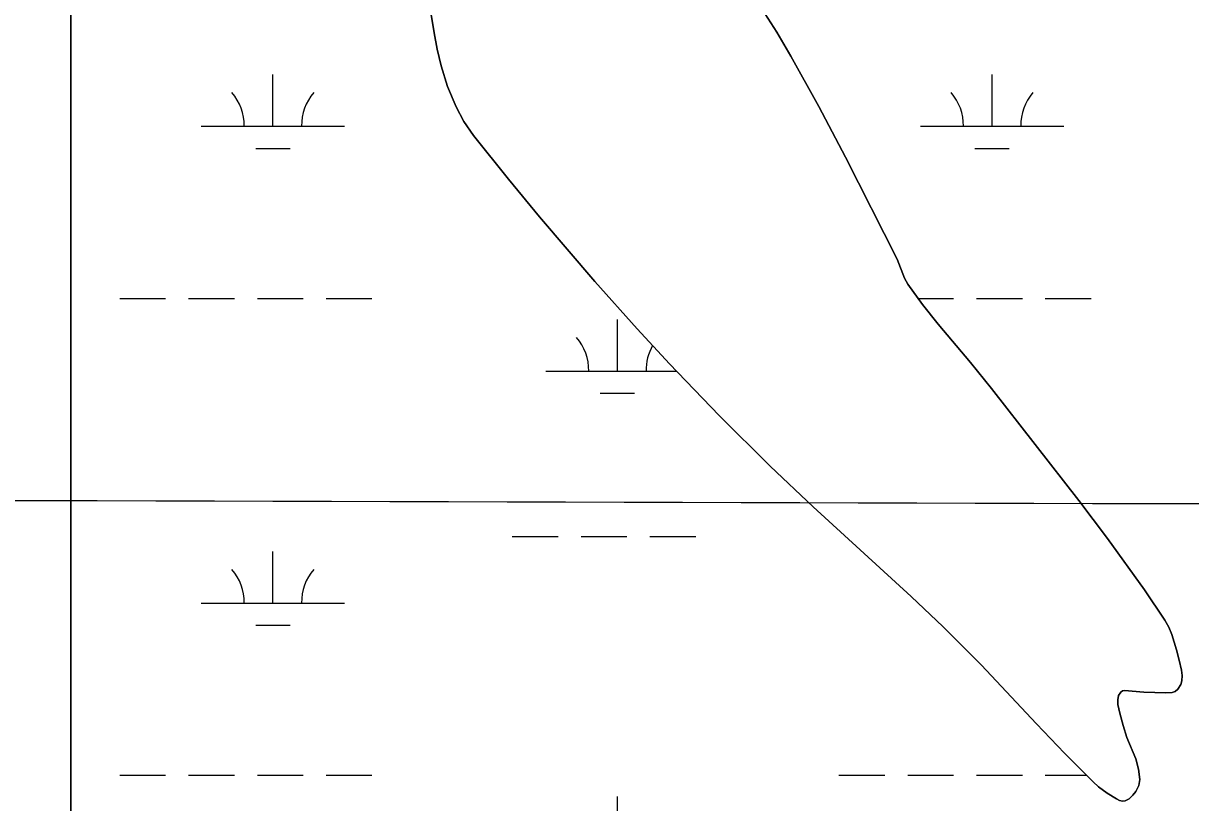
# Model space of a CAD drawing. Extents: x 3161564 to 3199464, y 849354 to 874788.
# Drawn here: x 3184008 to 3184823, y 866680 to 867224 of the extents above; entities that cross this region are included whole.
import ezdxf

# ---------------------------------------------------------------- set-up
doc = ezdxf.new("R2010")
doc.units = 0
for name, color, linetype in [('V-GRID-MAJR', 7, 'Continuous'), ('V-SITE-VEGE', 7, 'Continuous'), ('V-TOPO-SHOR', 7, 'Continuous'), ('V-WETL-SWMP', 7, 'Continuous')]:
    doc.layers.add(name, color=color, linetype=linetype)

msp = doc.modelspace()

# ---------------------------------------------------------------- linework, layer by layer
at = {"layer": 'V-GRID-MAJR'}
msp.add_spline([(3165799.846, 866945.01), (3171028.623, 866928.659), (3176257.404, 866913.068), (3181486.186, 866898.238), (3186714.971, 866884.169), (3191943.758, 866870.86), (3197172.5470000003, 866858.311), (3197172.548, 866858.311)], degree=3, dxfattribs=at)
at = {"layer": 'V-SITE-VEGE'}
for points in [[(3184807.556000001, 866802.873999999), (3184804.869000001, 866807.751999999), (3184790.535000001, 866828.827999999), (3184764.632000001, 866864.763999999), (3184744.693000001, 866891.150999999), (3184683.752000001, 866969.3209999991), (3184669.044000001, 866987.420999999), (3184646.483000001, 867014.167999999), (3184635.581000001, 867027.858999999), (3184625.302000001, 867042.0739999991), (3184623.046000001, 867046.2229999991), (3184617.940000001, 867059.528999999), (3184581.823000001, 867130.7729999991), (3184563.185000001, 867166.1129999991), (3184543.841000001, 867201.082999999), (3184533.929000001, 867217.8389999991), (3184515.6240000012, 867246.5909999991)], [(3184292.701000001, 867230.1969999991), (3184294.729000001, 867217.4809999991), (3184296.947000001, 867205.903999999), (3184299.652000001, 867194.430999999), (3184304.240000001, 867179.8999999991), (3184310.177000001, 867165.7999999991), (3184315.639000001, 867155.4899999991), (3184322.260000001, 867145.9029999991), (3184346.699000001, 867115.4269999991), (3184368.352000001, 867089.1429999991), (3184406.926000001, 867044.0049999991), (3184436.506000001, 867010.8709999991), (3184459.097000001, 866986.4169999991), (3184493.700000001, 866950.3829999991), (3184529.245000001, 866915.1159999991), (3184559.254000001, 866886.8289999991), (3184627.6780000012, 866824.334999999), (3184650.114000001, 866803.1519999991), (3184676.603000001, 866776.503999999), (3184715.244000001, 866735.393999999), (3184734.731000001, 866714.9119999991), (3184754.7320000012, 866694.834999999), (3184758.478000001, 866691.525999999), (3184764.511000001, 866687.1349999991), (3184770.993000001, 866682.981999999), (3184773.072000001, 866681.903999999), (3184775.187000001, 866681.4169999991), (3184777.065000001, 866681.6869999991), (3184779.765000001, 866683.1909999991), (3184782.343000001, 866685.618999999), (3184784.489000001, 866688.287999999), (3184786.566000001, 866692.363999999), (3184787.217000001, 866696.626999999), (3184786.423000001, 866703.8429999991), (3184784.401000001, 866710.9489999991), (3184778.266000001, 866725.7889999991), (3184775.636000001, 866734.3049999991), (3184773.350000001, 866742.8999999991), (3184772.023000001, 866748.988999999), (3184771.896000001, 866752.0789999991), (3184772.457000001, 866755.1249999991), (3184774.092000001, 866757.5549999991), (3184775.308000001, 866758.341999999), (3184776.646000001, 866758.6249999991), (3184790.097000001, 866757.5959999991), (3184805.469000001, 866756.920999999), (3184809.792000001, 866757.1479999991), (3184811.867000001, 866757.937999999), (3184813.850000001, 866759.5539999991), (3184816.002000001, 866762.8409999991), (3184816.723000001, 866765.339999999), (3184816.813000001, 866769.101999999), (3184816.274000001, 866772.8339999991), (3184814.865000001, 866779.910999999), (3184812.934000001, 866786.974999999), (3184809.5900000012, 866797.714999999), (3184807.556000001, 866802.873999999)]]:
    msp.add_lwpolyline(points, dxfattribs=at)
at = {"layer": 'V-TOPO-SHOR'}
for points in [[(3184807.556000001, 866802.873999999), (3184804.869000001, 866807.751999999), (3184790.535000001, 866828.827999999), (3184764.632000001, 866864.763999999), (3184744.693000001, 866891.148999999), (3184683.752000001, 866969.3209999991), (3184669.044000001, 866987.420999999), (3184646.483000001, 867014.167999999), (3184635.581000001, 867027.858999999), (3184625.302000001, 867042.0739999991), (3184623.046000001, 867046.2229999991), (3184617.940000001, 867059.528999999), (3184581.823000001, 867130.7729999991), (3184563.185000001, 867166.1129999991), (3184543.841000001, 867201.082999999), (3184533.929000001, 867217.8389999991), (3184515.6240000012, 867246.5909999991), (3184487.703000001, 867289.4169999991), (3184474.402000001, 867311.199999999), (3184462.071000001, 867333.5389999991), (3184422.520000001, 867410.8409999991), (3184383.460000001, 867488.3879999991)], [(3184292.701000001, 867230.1969999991), (3184294.729000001, 867217.4809999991), (3184296.947000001, 867205.905999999), (3184299.652000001, 867194.430999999), (3184304.240000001, 867179.8999999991), (3184310.177000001, 867165.7999999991), (3184315.639000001, 867155.4899999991), (3184322.260000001, 867145.9029999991), (3184346.701000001, 867115.4269999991), (3184368.352000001, 867089.1429999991), (3184406.926000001, 867044.0049999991), (3184436.506000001, 867010.8709999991), (3184459.097000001, 866986.4169999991), (3184493.700000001, 866950.3829999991), (3184529.245000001, 866915.1159999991), (3184559.254000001, 866886.8289999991), (3184627.6780000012, 866824.334999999), (3184650.114000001, 866803.1519999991), (3184676.603000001, 866776.503999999), (3184715.244000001, 866735.395999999), (3184734.731000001, 866714.9119999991), (3184754.7320000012, 866694.834999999), (3184758.478000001, 866691.525999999), (3184764.511000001, 866687.1349999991), (3184770.993000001, 866682.981999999), (3184773.072000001, 866681.903999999), (3184775.187000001, 866681.4169999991), (3184777.065000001, 866681.6889999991), (3184779.765000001, 866683.1909999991), (3184782.343000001, 866685.618999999), (3184784.489000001, 866688.287999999), (3184786.566000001, 866692.3659999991), (3184787.217000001, 866696.6299999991), (3184786.423000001, 866703.8429999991), (3184784.401000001, 866710.9489999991), (3184778.266000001, 866725.7889999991), (3184775.636000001, 866734.3049999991), (3184773.350000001, 866742.8999999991), (3184772.023000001, 866748.988999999), (3184771.896000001, 866752.0789999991), (3184772.457000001, 866755.1249999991), (3184774.092000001, 866757.5549999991), (3184775.308000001, 866758.341999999), (3184776.646000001, 866758.6249999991), (3184790.097000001, 866757.5959999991), (3184805.469000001, 866756.920999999), (3184809.792000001, 866757.1479999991), (3184811.867000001, 866757.9409999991), (3184813.850000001, 866759.5539999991), (3184816.002000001, 866762.8409999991), (3184816.723000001, 866765.339999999), (3184816.813000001, 866769.101999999), (3184816.274000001, 866772.8339999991), (3184814.865000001, 866779.910999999), (3184812.934000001, 866786.974999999), (3184809.5900000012, 866797.714999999), (3184807.556000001, 866802.873999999)]]:
    msp.add_lwpolyline(points, dxfattribs=at)
at = {"layer": 'V-WETL-SWMP'}
for p, q in [((3184041.156, 867647.8979999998), (3184041.156, 865479.1109999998)), ((3184041.156, 865479.1109999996), (3184041.156, 867647.8979999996)), ((3184515.624, 867246.5909999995), (3184533.928, 867217.8389999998)), ((3184294.728, 867217.4799999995), (3184292.701, 867230.1979999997)), ((3184296.947, 867205.9059999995), (3184294.728, 867217.4799999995)), ((3184533.928, 867217.8389999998), (3184543.841, 867201.0829999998)), ((3184299.653, 867194.4299999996), (3184296.947, 867205.9059999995)), ((3184543.841, 867201.0829999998), (3184563.185, 867166.1139999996)), ((3184304.24, 867179.9009999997), (3184299.653, 867194.4299999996)), ((3184182.260576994, 867152.2642722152), (3184182.260576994, 867188.2642722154)), ((3184684.168576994, 867152.2642722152), (3184684.168576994, 867188.2642722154)), ((3184310.176, 867165.7989999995), (3184304.24, 867179.9009999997)), ((3184315.639, 867155.4909999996), (3184310.176, 867165.7989999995)), ((3184563.185, 867166.1139999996), (3184581.824, 867130.7719999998)), ((3184132.260576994, 867152.2642722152), (3184232.260576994, 867152.264272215)), ((3184322.259, 867145.9039999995), (3184315.639, 867155.4909999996)), ((3184634.168576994, 867152.2642722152), (3184734.168576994, 867152.264272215)), ((3184346.7, 867115.4269999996), (3184322.259, 867145.9039999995)), ((3184170.260576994, 867136.8332722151), (3184194.2605769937, 867136.8332722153)), ((3184672.168576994, 867136.8332722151), (3184696.1685769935, 867136.8332722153)), ((3184581.824, 867130.7719999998), (3184617.94, 867059.5299999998)), ((3184368.352, 867089.1429999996), (3184346.7, 867115.4269999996)), ((3184406.927, 867044.0059999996), (3184368.352, 867089.1429999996)), ((3184617.94, 867059.5299999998), (3184623.046, 867046.2239999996)), ((3184623.046, 867046.2239999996), (3184625.302, 867042.0739999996)), ((3184436.506, 867010.8699999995), (3184406.927, 867044.0059999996)), ((3184625.302, 867042.0739999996), (3184635.5810000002, 867027.8589999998)), ((3184075.416576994, 867032.1932722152), (3184107.416576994, 867032.1932722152)), ((3184123.416576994, 867032.193272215), (3184155.416576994, 867032.1932722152)), ((3184171.416576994, 867032.1932722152), (3184203.416576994, 867032.1932722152)), ((3184219.416576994, 867032.1932722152), (3184251.416576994, 867032.1932722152)), ((3184632.446847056, 867032.193272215), (3184657.324576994, 867032.1932722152)), ((3184673.324576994, 867032.1932722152), (3184705.324576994, 867032.1932722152)), ((3184721.324576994, 867032.1932722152), (3184753.324576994, 867032.1932722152)), ((3184635.5810000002, 867027.8589999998), (3184646.482, 867014.1669999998)), ((3184422.732576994, 866981.4512722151), (3184422.732576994, 867017.4512722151)), ((3184646.482, 867014.1669999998), (3184669.0430000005, 866987.4209999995)), ((3184459.097, 866986.4179999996), (3184436.506, 867010.8699999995)), ((3184372.732576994, 866981.4512722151), (3184463.866492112, 866981.4512722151)), ((3184493.701, 866950.3829999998), (3184459.097, 866986.4179999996)), ((3184669.043, 866987.4209999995), (3184683.753, 866969.3209999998)), ((3184410.732576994, 866966.0202722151), (3184434.7325769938, 866966.0202722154)), ((3184683.753, 866969.3209999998), (3184744.6920000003, 866891.1479999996)), ((3184529.245, 866915.1159999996), (3184493.701, 866950.3829999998)), ((3184559.255, 866886.8289999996), (3184529.245, 866915.1159999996)), ((3184744.6920000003, 866891.1479999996), (3184764.632, 866864.7649999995)), ((3184627.678, 866824.3349999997), (3184559.255, 866886.8289999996)), ((3184349.324576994, 866866.0192722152), (3184381.324576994, 866866.0192722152)), ((3184397.324576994, 866866.0192722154), (3184429.324576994, 866866.0192722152)), ((3184445.324576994, 866866.0192722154), (3184477.324576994, 866866.0192722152)), ((3184764.632, 866864.7649999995), (3184790.535, 866828.8269999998)), ((3184182.260576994, 866819.5892722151), (3184182.260576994, 866855.5892722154)), ((3184790.535, 866828.8269999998), (3184804.869, 866807.7509999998)), ((3184132.260576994, 866819.5892722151), (3184232.260576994, 866819.5892722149)), ((3184650.113, 866803.1529999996), (3184627.678, 866824.3349999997)), ((3184170.260576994, 866804.1582722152), (3184194.2605769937, 866804.1582722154)), ((3184676.603, 866776.5039999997), (3184650.113, 866803.1529999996)), ((3184804.869, 866807.7509999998), (3184807.557, 866802.8729999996)), ((3184807.557, 866802.8729999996), (3184809.589, 866797.7139999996)), ((3184809.589, 866797.7139999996), (3184812.935, 866786.9759999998)), ((3184812.935, 866786.9759999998), (3184814.865, 866779.9109999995)), ((3184715.245, 866735.3959999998), (3184676.603, 866776.5039999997)), ((3184814.865, 866779.9109999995), (3184816.275, 866772.8329999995)), ((3184816.275, 866772.8329999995), (3184816.8140000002, 866769.1019999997)), ((3184816.8140000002, 866769.1019999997), (3184816.723, 866765.3399999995)), ((3184816.002, 866762.8419999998), (3184813.85, 866759.5539999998)), ((3184816.723, 866765.3399999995), (3184816.002, 866762.8419999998)), ((3184772.458, 866755.1249999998), (3184771.897, 866752.0789999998)), ((3184771.897, 866752.0789999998), (3184772.023, 866748.9879999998)), ((3184774.091, 866757.5549999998), (3184772.458, 866755.1249999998)), ((3184775.308, 866758.3419999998), (3184774.091, 866757.5549999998)), ((3184776.645, 866758.6249999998), (3184775.308, 866758.3419999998)), ((3184790.097, 866757.5969999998), (3184776.645, 866758.6249999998)), ((3184805.469, 866756.9209999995), (3184790.097, 866757.5969999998)), ((3184809.793, 866757.1479999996), (3184805.469, 866756.9209999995)), ((3184811.8680000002, 866757.9409999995), (3184809.793, 866757.1479999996)), ((3184813.85, 866759.5539999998), (3184811.8680000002, 866757.9409999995)), ((3184772.023, 866748.9879999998), (3184773.35, 866742.8989999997)), ((3184734.731, 866714.9129999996), (3184715.245, 866735.3959999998)), ((3184773.35, 866742.8989999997), (3184775.6350000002, 866734.3039999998)), ((3184775.6350000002, 866734.3039999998), (3184778.2660000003, 866725.7879999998)), ((3184778.2660000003, 866725.7879999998), (3184784.4020000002, 866710.9499999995)), ((3184754.731, 866694.8349999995), (3184734.731, 866714.9129999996)), ((3184784.4020000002, 866710.9499999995), (3184786.4220000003, 866703.8419999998)), ((3184786.4220000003, 866703.8419999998), (3184787.218, 866696.6299999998)), ((3184075.416576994, 866699.5182722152), (3184107.416576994, 866699.5182722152)), ((3184123.416576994, 866699.5182722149), (3184155.416576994, 866699.5182722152)), ((3184171.416576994, 866699.5182722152), (3184203.416576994, 866699.5182722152)), ((3184219.416576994, 866699.5182722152), (3184251.416576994, 866699.5182722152)), ((3184577.324576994, 866699.5182722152), (3184609.324576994, 866699.5182722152)), ((3184625.324576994, 866699.5182722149), (3184657.324576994, 866699.5182722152)), ((3184673.324576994, 866699.5182722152), (3184705.324576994, 866699.5182722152)), ((3184721.324576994, 866699.5182722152), (3184750.06592159, 866699.5182722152)), ((3184758.477, 866691.5259999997), (3184754.731, 866694.8349999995)), ((3184787.218, 866696.6299999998), (3184786.566, 866692.3659999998)), ((3184764.512, 866687.1349999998), (3184758.477, 866691.5259999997)), ((3184770.9930000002, 866682.9809999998), (3184764.512, 866687.1349999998)), ((3184784.489, 866688.2889999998), (3184782.343, 866685.6189999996)), ((3184786.566, 866692.3659999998), (3184784.489, 866688.2889999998)), ((3184422.732576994, 866648.7762722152), (3184422.732576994, 866684.7762722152)), ((3184773.071, 866681.9049999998), (3184770.9930000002, 866682.9809999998)), ((3184775.188, 866681.4159999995), (3184773.071, 866681.9049999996)), ((3184777.065, 866681.6899999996), (3184775.188, 866681.4159999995)), ((3184779.764, 866683.1899999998), (3184777.065, 866681.6899999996)), ((3184782.343, 866685.6189999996), (3184779.764, 866683.1899999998))]:
    msp.add_line(p, q, dxfattribs=at)
for centre, radius, start, end in [((3184127.017640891, 867152.7390753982), 35.24628790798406, 359.2281799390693, 40.771838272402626), ((3184237.503513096, 867152.7390753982), 35.24628790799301, 139.2281769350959, 180.77183526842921), ((3184628.9256408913, 867152.7390753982), 35.24628790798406, 359.2281799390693, 40.771838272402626), ((3184739.4115130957, 867152.7390753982), 35.24628790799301, 139.2281769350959, 180.77183526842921), ((3184367.489640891, 866981.9260753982), 35.24628790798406, 359.2281799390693, 40.771838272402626), ((3184477.975513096, 866981.9260753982), 35.24628790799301, 150.60887826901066, 180.77183526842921), ((3184127.017640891, 866820.0640753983), 35.24628790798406, 359.2281799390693, 40.771838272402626), ((3184237.503513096, 866820.0640753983), 35.24628790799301, 139.2281769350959, 180.77183526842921)]:
    msp.add_arc(centre, radius, start, end, dxfattribs=at)

doc.saveas('drawing.dxf')
